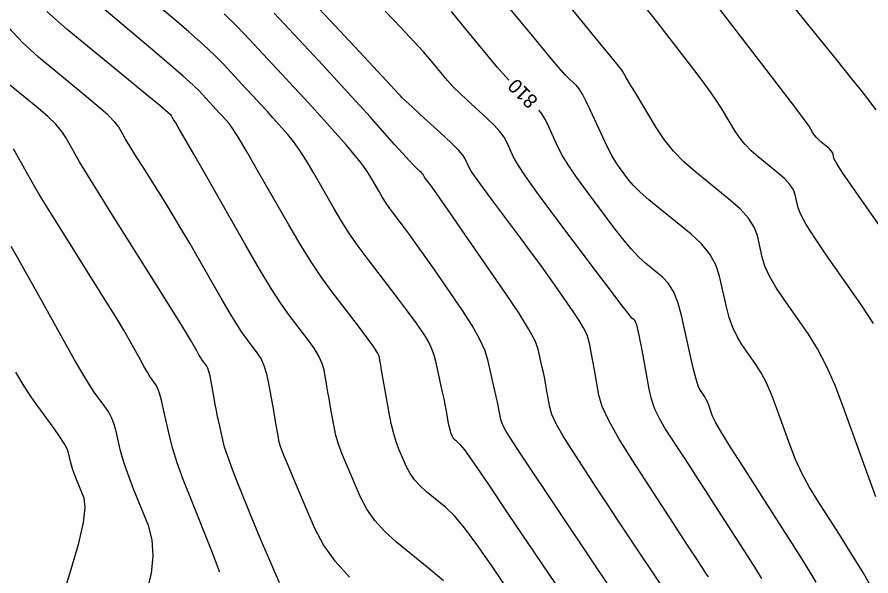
# Model space of a CAD drawing. Extents: x 2082232 to 2083549, y 592624 to 593832.
# Drawn here: x 2082406.06 to 2082448.2, y 593145.75 to 593173.35 of the extents above; entities that cross this region are included whole.
import ezdxf

# ---------------------------------------------------------------- set-up
doc = ezdxf.new("R2010")
doc.units = 0
doc.layers.add('DT_X_Contour_Major', color=7, linetype='Continuous')
doc.layers.add('DT_X_Contour_Minor', color=7, linetype='Continuous')

msp = doc.modelspace()

# ---------------------------------------------------------------- linework, layer by layer
at = {"layer": 'DT_X_Contour_Major'}
for points in [[(2082448.455, 593168.77), (2082448.054, 593169.307), (2082447.782, 593169.657), (2082447.266, 593170.306), (2082446.508, 593171.252), (2082445.505, 593172.497), (2082442.509, 593176.213)], [(2082433.289, 593144.401), (2082430.323, 593148.806), (2082429.341, 593150.259), (2082428.618, 593151.314), (2082428.156, 593151.97), (2082427.953, 593152.229), (2082427.758, 593152.387), (2082427.691, 593152.447), (2082427.634, 593152.51), (2082427.589, 593152.575), (2082427.554, 593152.642), (2082427.476, 593152.823), (2082427.446, 593152.91), (2082427.413, 593153.034), (2082427.378, 593153.195), (2082427.341, 593153.395), (2082427.238, 593153.976), (2082427.193, 593154.216), (2082427.135, 593154.502), (2082427.065, 593154.833), (2082426.981, 593155.21), (2082426.743, 593156.275), (2082426.643, 593156.655), (2082426.523, 593156.998), (2082426.383, 593157.302), (2082426.222, 593157.569), (2082425.767, 593158.228), (2082425.562, 593158.518), (2082425.287, 593158.891), (2082424.943, 593159.348), (2082424.529, 593159.89), (2082423.333, 593161.446), (2082422.895, 593162.037), (2082422.476, 593162.645), (2082422.076, 593163.27), (2082421.697, 593163.91), (2082420.71, 593165.64), (2082420.352, 593166.246), (2082420.018, 593166.767), (2082419.708, 593167.203), (2082419.421, 593167.553), (2082418.687, 593168.374), (2082418.397, 593168.697), (2082418.076, 593169.05), (2082417.724, 593169.432), (2082417.341, 593169.845), (2082416.28, 593170.984), (2082415.822, 593171.451), (2082415.242, 593171.997), (2082414.542, 593172.621), (2082413.722, 593173.325), (2082411.372, 593175.306)], [(2082430.331, 593170.24), (2082430.181, 593170.402), (2082429.78, 593170.863), (2082429.317, 593171.417), (2082428.001, 593173.02), (2082427.498, 593173.62)], [(2082445.496, 593145.448), (2082445.209, 593145.932), (2082444.811, 593146.579), (2082444.302, 593147.388), (2082443.68, 593148.359), (2082441.875, 593151.164), (2082441.274, 593152.108), (2082440.826, 593152.835), (2082440.531, 593153.345), (2082440.388, 593153.639), (2082440.211, 593154.132), (2082440.145, 593154.307), (2082440.077, 593154.459), (2082440.01, 593154.59), (2082439.941, 593154.698), (2082439.758, 593154.96), (2082439.678, 593155.136), (2082439.575, 593155.47), (2082439.448, 593155.961), (2082439.299, 593156.61), (2082438.869, 593158.548), (2082438.689, 593159.216), (2082438.472, 593159.765), (2082438.216, 593160.196), (2082437.923, 593160.508), (2082437.09, 593161.182), (2082436.754, 593161.487), (2082436.37, 593161.896), (2082435.94, 593162.409), (2082435.462, 593163.026), (2082434.124, 593164.81), (2082433.664, 593165.444), (2082433.285, 593166.006), (2082432.988, 593166.496), (2082432.772, 593166.915), (2082432.307, 593167.937), (2082432.123, 593168.301), (2082431.921, 593168.625), (2082431.817, 593168.76)], [(2082416.055, 593145.959), (2082416.055, 593145.962), (2082415.715, 593146.89), (2082414.636, 593149.573), (2082414.267, 593150.517), (2082413.971, 593151.337), (2082413.748, 593152.033), (2082413.598, 593152.605), (2082413.293, 593153.966), (2082413.184, 593154.425), (2082413.085, 593154.783), (2082412.995, 593155.039), (2082412.914, 593155.193), (2082412.713, 593155.469), (2082412.621, 593155.606), (2082412.497, 593155.809), (2082412.341, 593156.079), (2082412.151, 593156.416), (2082411.604, 593157.401), (2082411.345, 593157.85), (2082410.981, 593158.458), (2082410.511, 593159.223), (2082409.935, 593160.147), (2082408.257, 593162.823), (2082407.677, 593163.755), (2082407.194, 593164.544), (2082406.809, 593165.19), (2082406.521, 593165.693), (2082405.883, 593166.844)]]:
    msp.add_lwpolyline(points, dxfattribs=at)
at = {"layer": 'DT_X_Contour_Minor'}
for points in [[(2082448.442, 593149.653), (2082448.043, 593150.743), (2082446.884, 593153.976), (2082446.447, 593155.117), (2082446.007, 593156.115), (2082445.563, 593156.971), (2082445.115, 593157.684), (2082443.916, 593159.395), (2082443.511, 593160.007), (2082443.197, 593160.559), (2082442.972, 593161.052), (2082442.838, 593161.485), (2082442.6, 593162.561), (2082442.445, 593162.976), (2082442.159, 593163.415), (2082441.742, 593163.877), (2082441.194, 593164.362), (2082439.557, 593165.686), (2082438.975, 593166.196), (2082438.455, 593166.735), (2082437.997, 593167.303), (2082437.601, 593167.898), (2082436.629, 593169.524), (2082436.309, 593170.059), (2082436.078, 593170.443), (2082435.937, 593170.678), (2082435.885, 593170.762), (2082435.866, 593170.787), (2082435.738, 593170.945), (2082435.368, 593171.399), (2082434.756, 593172.152), (2082431.303, 593176.394)], [(2082440.19, 593145.697), (2082440.061, 593145.889), (2082439.925, 593146.096), (2082439.612, 593146.574), (2082439.123, 593147.324), (2082438.458, 593148.344), (2082436.448, 593151.426), (2082435.779, 593152.497), (2082435.276, 593153.395), (2082434.942, 593154.122), (2082434.775, 593154.678), (2082434.554, 593155.932), (2082434.477, 593156.361), (2082434.413, 593156.709), (2082434.362, 593156.975), (2082434.323, 593157.16), (2082434.237, 593157.544), (2082434.167, 593157.73), (2082434.022, 593158.002), (2082433.801, 593158.359), (2082433.504, 593158.801), (2082432.614, 593160.092), (2082432.257, 593160.602), (2082431.853, 593161.164), (2082431.404, 593161.778), (2082430.909, 593162.444), (2082429.526, 593164.289), (2082429.064, 593164.912), (2082428.716, 593165.399), (2082428.48, 593165.748), (2082428.358, 593165.96), (2082428.184, 593166.343), (2082428.07, 593166.52), (2082427.861, 593166.763), (2082427.556, 593167.074), (2082427.155, 593167.451), (2082425.957, 593168.546), (2082425.559, 593168.911), (2082425.263, 593169.184), (2082425.07, 593169.366), (2082424.978, 593169.457), (2082424.87, 593169.578), (2082424.706, 593169.756), (2082424.294, 593170.199), (2082423.635, 593170.907), (2082422.729, 593171.881), (2082419.982, 593174.83)], [(2082448.108, 593145.399), (2082447.781, 593145.962), (2082447.428, 593146.548), (2082447.051, 593147.157), (2082446.649, 593147.79), (2082445.545, 593149.506), (2082445.151, 593150.156), (2082444.798, 593150.821), (2082444.486, 593151.499), (2082444.215, 593152.191), (2082443.548, 593154.054), (2082443.296, 593154.712), (2082443.042, 593155.287), (2082442.786, 593155.78), (2082442.528, 593156.191), (2082441.837, 593157.177), (2082441.595, 593157.571), (2082441.386, 593158.015), (2082441.21, 593158.507), (2082441.068, 593159.047), (2082440.734, 593160.555), (2082440.552, 593161.108), (2082440.256, 593161.638), (2082439.847, 593162.143), (2082439.323, 593162.625), (2082437.775, 593163.878), (2082437.245, 593164.319), (2082436.816, 593164.701), (2082436.488, 593165.024), (2082436.261, 593165.288), (2082435.79, 593165.916), (2082435.607, 593166.185), (2082435.411, 593166.521), (2082435.202, 593166.923), (2082434.979, 593167.393), (2082434.368, 593168.734), (2082434.152, 593169.188), (2082433.963, 593169.545), (2082433.8, 593169.804), (2082433.663, 593169.965), (2082433.335, 593170.265), (2082433.133, 593170.478), (2082432.774, 593170.893), (2082432.257, 593171.508), (2082431.583, 593172.325), (2082429.575, 593174.77)], [(2082431.561, 593143.163), (2082429.485, 593146.246), (2082428.76, 593147.294), (2082428.141, 593148.125), (2082427.627, 593148.738), (2082427.22, 593149.135), (2082426.276, 593149.903), (2082425.949, 593150.196), (2082425.675, 593150.5), (2082425.454, 593150.814), (2082425.286, 593151.138), (2082424.909, 593152.018), (2082424.774, 593152.371), (2082424.651, 593152.771), (2082424.541, 593153.217), (2082424.443, 593153.71), (2082424.199, 593155.086), (2082424.117, 593155.551), (2082424.053, 593155.912), (2082424.007, 593156.17), (2082423.98, 593156.325), (2082423.932, 593156.601), (2082423.855, 593156.771), (2082423.659, 593157.076), (2082423.345, 593157.514), (2082422.913, 593158.087), (2082421.601, 593159.793), (2082421.099, 593160.479), (2082420.576, 593161.257), (2082420.032, 593162.127), (2082419.467, 593163.09), (2082417.934, 593165.78), (2082417.414, 593166.681), (2082417.006, 593167.366), (2082416.709, 593167.834), (2082416.524, 593168.087), (2082416.179, 593168.474), (2082416.043, 593168.626), (2082415.891, 593168.792), (2082415.726, 593168.972), (2082415.546, 593169.166), (2082415.046, 593169.702), (2082414.756, 593169.985), (2082414.26, 593170.43), (2082413.558, 593171.038), (2082412.65, 593171.809), (2082409.955, 593174.081)], [(2082448.322, 593158.212), (2082447.702, 593159.176), (2082445.995, 593161.612), (2082445.428, 593162.442), (2082445.008, 593163.103), (2082444.735, 593163.597), (2082444.608, 593163.923), (2082444.465, 593164.568), (2082444.372, 593164.817), (2082444.201, 593165.079), (2082443.951, 593165.356), (2082443.622, 593165.647), (2082442.642, 593166.44), (2082442.293, 593166.746), (2082441.981, 593167.069), (2082441.707, 593167.409), (2082441.47, 593167.766), (2082440.887, 593168.74), (2082440.634, 593169.14), (2082440.311, 593169.611), (2082439.918, 593170.152), (2082439.456, 593170.762), (2082438.131, 593172.485), (2082437.615, 593173.15), (2082437.059, 593173.855)], [(2082450.29, 593160.669), (2082448.074, 593163.83), (2082447.345, 593164.877), (2082446.819, 593165.648), (2082446.497, 593166.142), (2082446.377, 593166.361), (2082446.33, 593166.574), (2082446.299, 593166.657), (2082446.243, 593166.744), (2082446.16, 593166.835), (2082446.051, 593166.931), (2082445.726, 593167.194), (2082445.611, 593167.296), (2082445.507, 593167.403), (2082445.417, 593167.515), (2082445.338, 593167.633), (2082445.145, 593167.956), (2082444.958, 593168.222), (2082444.543, 593168.779), (2082443.899, 593169.626), (2082443.027, 593170.763), (2082440.396, 593174.183)], [(2082427.099, 593145.506), (2082426.488, 593146.041), (2082424.795, 593147.419), (2082424.207, 593147.945), (2082423.715, 593148.489), (2082423.319, 593149.053), (2082423.017, 593149.635), (2082422.341, 593151.213), (2082422.112, 593151.77), (2082421.933, 593152.259), (2082421.802, 593152.68), (2082421.721, 593153.033), (2082421.571, 593153.882), (2082421.515, 593154.199), (2082421.46, 593154.511), (2082421.406, 593154.819), (2082421.353, 593155.122), (2082421.213, 593155.925), (2082421.124, 593156.245), (2082420.961, 593156.603), (2082420.725, 593156.997), (2082420.415, 593157.429), (2082419.492, 593158.631), (2082419.098, 593159.184), (2082418.61, 593159.942), (2082418.028, 593160.905), (2082417.351, 593162.072), (2082415.42, 593165.459), (2082414.781, 593166.578), (2082414.313, 593167.396), (2082414.016, 593167.912), (2082413.89, 593168.128), (2082413.782, 593168.3), (2082413.746, 593168.359), (2082413.717, 593168.405), (2082413.697, 593168.439), (2082413.684, 593168.46), (2082413.661, 593168.501), (2082413.517, 593168.628), (2082413.102, 593168.976), (2082412.415, 593169.545), (2082411.457, 593170.337), (2082408.54, 593172.744), (2082407.535, 593173.621)], [(2082435.19, 593145.387), (2082434.55, 593146.342), (2082432.714, 593149.084), (2082432.086, 593150.023), (2082431.579, 593150.783), (2082431.194, 593151.364), (2082430.93, 593151.766), (2082430.387, 593152.598), (2082430.206, 593152.887), (2082430.07, 593153.13), (2082429.98, 593153.327), (2082429.935, 593153.477), (2082429.875, 593153.815), (2082429.842, 593153.988), (2082429.786, 593154.25), (2082429.71, 593154.603), (2082429.611, 593155.047), (2082429.319, 593156.349), (2082429.157, 593156.872), (2082428.891, 593157.464), (2082428.521, 593158.125), (2082428.046, 593158.855), (2082426.64, 593160.893), (2082426.154, 593161.595), (2082425.749, 593162.17), (2082425.427, 593162.619), (2082425.187, 593162.941), (2082424.654, 593163.634), (2082424.459, 593163.897), (2082424.273, 593164.167), (2082424.095, 593164.445), (2082423.926, 593164.73), (2082423.487, 593165.5), (2082423.291, 593165.811), (2082423.03, 593166.168), (2082422.706, 593166.571), (2082422.317, 593167.019), (2082421.196, 593168.274), (2082420.752, 593168.768), (2082420.261, 593169.308), (2082419.723, 593169.893), (2082419.137, 593170.523), (2082417.514, 593172.266), (2082416.904, 593172.903), (2082416.291, 593173.507)], [(2082438.181, 593144.809), (2082436.735, 593146.968), (2082436.201, 593147.768), (2082435.683, 593148.549), (2082435.18, 593149.311), (2082434.694, 593150.055), (2082433.418, 593152.012), (2082432.992, 593152.692), (2082432.673, 593153.263), (2082432.461, 593153.725), (2082432.355, 593154.077), (2082432.214, 593154.874), (2082432.159, 593155.174), (2082432.1, 593155.48), (2082432.036, 593155.789), (2082431.967, 593156.103), (2082431.778, 593156.947), (2082431.624, 593157.356), (2082431.305, 593157.953), (2082430.82, 593158.736), (2082430.169, 593159.707), (2082428.212, 593162.544), (2082427.56, 593163.489), (2082427.069, 593164.197), (2082426.74, 593164.667), (2082426.573, 593164.9), (2082426.344, 593165.206), (2082426.268, 593165.309), (2082426.21, 593165.389), (2082426.171, 593165.447), (2082426.151, 593165.482), (2082426.122, 593165.546), (2082426.104, 593165.575), (2082426.069, 593165.615), (2082426.018, 593165.667), (2082425.952, 593165.729), (2082425.754, 593165.91), (2082425.632, 593166.033), (2082425.415, 593166.267), (2082425.103, 593166.611), (2082424.695, 593167.065), (2082423.482, 593168.424), (2082422.981, 593168.979), (2082422.39, 593169.628), (2082421.707, 593170.369), (2082420.933, 593171.202), (2082418.748, 593173.548)], [(2082442.81, 593145.624), (2082442.658, 593145.879), (2082442.42, 593146.262), (2082442.097, 593146.772), (2082441.688, 593147.411), (2082440.483, 593149.282), (2082440.048, 593149.958), (2082439.644, 593150.583), (2082439.272, 593151.157), (2082438.933, 593151.679), (2082438.069, 593153.003), (2082437.775, 593153.498), (2082437.541, 593153.992), (2082437.366, 593154.483), (2082437.25, 593154.972), (2082437.02, 593156.274), (2082436.94, 593156.721), (2082436.873, 593157.086), (2082436.818, 593157.369), (2082436.776, 593157.571), (2082436.681, 593157.999), (2082436.645, 593158.143), (2082436.606, 593158.257), (2082436.565, 593158.34), (2082436.522, 593158.391), (2082436.405, 593158.486), (2082436.263, 593158.655), (2082435.925, 593159.091), (2082435.392, 593159.794), (2082434.663, 593160.763), (2082432.459, 593163.705), (2082431.72, 593164.703), (2082431.159, 593165.491), (2082430.774, 593166.069), (2082430.565, 593166.438), (2082430.245, 593167.14), (2082430.093, 593167.413), (2082429.879, 593167.705), (2082429.601, 593168.017), (2082429.259, 593168.349), (2082428.265, 593169.258), (2082427.909, 593169.592), (2082427.588, 593169.912), (2082427.302, 593170.218), (2082427.051, 593170.51), (2082426.426, 593171.27), (2082426.113, 593171.633), (2082425.641, 593172.15), (2082425.01, 593172.821), (2082424.221, 593173.647)], [(2082422.465, 593145.693), (2082421.756, 593146.479), (2082421.184, 593147.292), (2082420.749, 593148.132), (2082419.774, 593150.407), (2082419.451, 593151.169), (2082419.215, 593151.748), (2082419.064, 593152.143), (2082419, 593152.356), (2082418.942, 593152.678), (2082418.913, 593152.847), (2082418.867, 593153.109), (2082418.804, 593153.467), (2082418.726, 593153.919), (2082418.494, 593155.25), (2082418.393, 593155.72), (2082418.263, 593156.13), (2082418.105, 593156.481), (2082417.918, 593156.772), (2082417.382, 593157.469), (2082417.154, 593157.79), (2082416.87, 593158.23), (2082416.532, 593158.789), (2082416.14, 593159.466), (2082415.019, 593161.431), (2082414.601, 593162.157), (2082414.185, 593162.861), (2082413.774, 593163.543), (2082413.365, 593164.202), (2082412.281, 593165.932), (2082411.914, 593166.519), (2082411.628, 593166.982), (2082411.422, 593167.322), (2082411.296, 593167.538), (2082411.069, 593167.949), (2082410.893, 593168.167), (2082410.535, 593168.515), (2082409.997, 593168.99), (2082409.277, 593169.595), (2082407.116, 593171.378), (2082406.344, 593172.078), (2082405.647, 593172.841)], [(2082419.006, 593145.404), (2082418.431, 593146.746), (2082418.211, 593147.263), (2082417.984, 593147.807), (2082417.748, 593148.379), (2082417.505, 593148.979), (2082416.847, 593150.615), (2082416.622, 593151.191), (2082416.442, 593151.691), (2082416.306, 593152.115), (2082416.214, 593152.464), (2082416.029, 593153.294), (2082415.961, 593153.605), (2082415.897, 593153.915), (2082415.838, 593154.224), (2082415.782, 593154.532), (2082415.639, 593155.354), (2082415.585, 593155.632), (2082415.531, 593155.852), (2082415.476, 593156.012), (2082415.421, 593156.114), (2082415.272, 593156.307), (2082415.209, 593156.396), (2082415.131, 593156.518), (2082415.037, 593156.673), (2082414.929, 593156.86), (2082414.618, 593157.404), (2082414.42, 593157.737), (2082414.058, 593158.326), (2082413.531, 593159.173), (2082412.84, 593160.277), (2082410.779, 593163.564), (2082410.082, 593164.679), (2082409.538, 593165.56), (2082409.147, 593166.205), (2082408.908, 593166.615), (2082408.476, 593167.397), (2082408.268, 593167.707), (2082407.969, 593168.054), (2082407.578, 593168.435), (2082407.097, 593168.852), (2082405.692, 593170.012)], [(2082412.453, 593144.897), (2082412.692, 593145.862), (2082412.786, 593146.74), (2082412.736, 593147.532), (2082412.542, 593148.238), (2082411.831, 593150.003), (2082411.589, 593150.625), (2082411.394, 593151.165), (2082411.247, 593151.623), (2082411.148, 593151.999), (2082410.948, 593152.895), (2082410.858, 593153.223), (2082410.736, 593153.534), (2082410.585, 593153.83), (2082410.402, 593154.109), (2082409.875, 593154.832), (2082409.635, 593155.19), (2082409.309, 593155.723), (2082408.899, 593156.43), (2082408.403, 593157.311), (2082406.968, 593159.894), (2082406.476, 593160.775), (2082406.077, 593161.482), (2082405.769, 593162.014)], [(2082407.56, 593142.259), (2082408.74, 593146.081), (2082409.111, 593147.375), (2082409.34, 593148.391), (2082409.426, 593149.127), (2082409.369, 593149.585), (2082409.027, 593150.434), (2082408.911, 593150.733), (2082408.817, 593150.992), (2082408.746, 593151.213), (2082408.699, 593151.394), (2082408.602, 593151.824), (2082408.531, 593152.02), (2082408.388, 593152.286), (2082408.175, 593152.62), (2082407.89, 593153.024), (2082407.037, 593154.194), (2082406.708, 593154.666), (2082406.36, 593155.205), (2082405.995, 593155.811)]]:
    msp.add_lwpolyline(points, dxfattribs=at)

# ---------------------------------------------------------------- texts
at = {"layer": 'DT_X_Contour_Major'}
msp.add_text('810', height=0.7, rotation=135.098, dxfattribs=at).set_placement((2082431.815, 593169.267))

doc.saveas('drawing.dxf')
